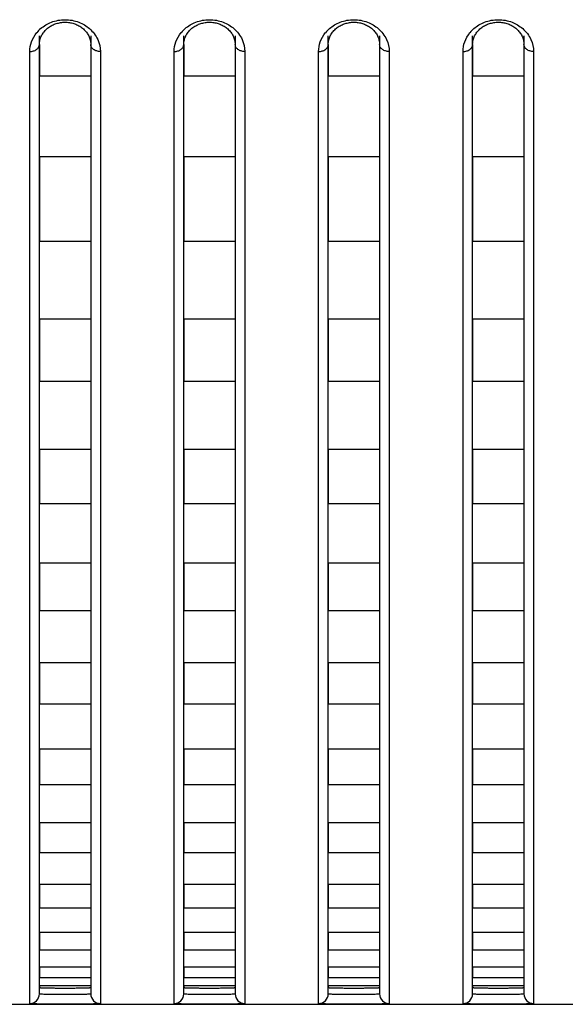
# Model space of a CAD drawing. Header units: millimetres. Extents: x -6054 to 364, y -1866 to 3094.
# Tile 277 of 360: x -3955 to -3938, y 1484 to 1515. Entities that reach past the tile are written whole.
import ezdxf

# ---------------------------------------------------------------- set-up
doc = ezdxf.new("R2010")
doc.units = ezdxf.units.MM
doc.header["$LTSCALE"] = 65.395
doc.layers.get('0').update_dxf_attribs({"linetype": 'CONTINUOUS'})

msp = doc.modelspace()

# ---------------------------------------------------------------- linework, layer by layer
at = {"linetype": 'Continuous'}
for p, q in [((-3954.723, 1484.478), (-3954.723, 1514.359)), ((-3953.123, 1514.359), (-3953.123, 1484.478)), ((-3950.223, 1484.478), (-3950.223, 1514.359)), ((-3948.623, 1514.359), (-3948.623, 1484.478)), ((-3945.723, 1484.478), (-3945.723, 1514.359)), ((-3944.123, 1514.359), (-3944.123, 1484.478)), ((-3941.223, 1484.478), (-3941.223, 1514.359)), ((-3939.623, 1514.359), (-3939.623, 1484.478)), ((-3955.023, 1484.178), (-3955.023, 1513.867)), ((-3954.723, 1514.091), (-3954.723, 1513.095)), ((-3954.723, 1514.091), (-3954.723, 1513.095)), ((-3953.123, 1514.091), (-3953.123, 1513.095)), ((-3953.123, 1514.091), (-3953.123, 1513.095)), ((-3952.823, 1513.867), (-3952.823, 1484.178)), ((-3950.523, 1484.178), (-3950.523, 1513.867)), ((-3950.223, 1514.091), (-3950.223, 1513.095)), ((-3950.223, 1514.091), (-3950.223, 1513.095)), ((-3948.623, 1514.091), (-3948.623, 1513.095)), ((-3948.623, 1514.091), (-3948.623, 1513.095)), ((-3948.323, 1513.867), (-3948.323, 1484.178)), ((-3946.023, 1484.178), (-3946.023, 1513.867)), ((-3945.723, 1514.091), (-3945.723, 1513.095)), ((-3945.723, 1514.091), (-3945.723, 1513.095)), ((-3944.123, 1514.091), (-3944.123, 1513.095)), ((-3944.123, 1514.091), (-3944.123, 1513.095)), ((-3943.823, 1513.867), (-3943.823, 1484.178)), ((-3941.523, 1484.178), (-3941.523, 1513.867)), ((-3941.223, 1514.091), (-3941.223, 1513.095)), ((-3941.223, 1514.091), (-3941.223, 1513.095)), ((-3939.623, 1514.091), (-3939.623, 1513.095)), ((-3939.623, 1514.091), (-3939.623, 1513.095)), ((-3939.323, 1513.867), (-3939.323, 1484.178)), ((-3953.123, 1513.095), (-3954.723, 1513.095)), ((-3953.123, 1513.095), (-3954.723, 1513.095)), ((-3948.623, 1513.095), (-3950.223, 1513.095)), ((-3948.623, 1513.095), (-3950.223, 1513.095)), ((-3944.123, 1513.095), (-3945.723, 1513.095)), ((-3944.123, 1513.095), (-3945.723, 1513.095)), ((-3939.623, 1513.095), (-3941.223, 1513.095)), ((-3939.623, 1513.095), (-3941.223, 1513.095)), ((-3954.723, 1510.583), (-3954.723, 1507.945)), ((-3954.723, 1510.583), (-3954.723, 1507.945)), ((-3953.123, 1510.583), (-3954.723, 1510.583)), ((-3953.123, 1510.583), (-3954.723, 1510.583)), ((-3953.123, 1510.583), (-3953.123, 1507.945)), ((-3953.123, 1510.583), (-3953.123, 1507.945)), ((-3950.223, 1510.583), (-3950.223, 1507.945)), ((-3950.223, 1510.583), (-3950.223, 1507.945)), ((-3948.623, 1510.583), (-3950.223, 1510.583)), ((-3948.623, 1510.583), (-3950.223, 1510.583)), ((-3948.623, 1510.583), (-3948.623, 1507.945)), ((-3948.623, 1510.583), (-3948.623, 1507.945)), ((-3945.723, 1510.583), (-3945.723, 1507.945)), ((-3945.723, 1510.583), (-3945.723, 1507.945)), ((-3944.123, 1510.583), (-3945.723, 1510.583)), ((-3944.123, 1510.583), (-3945.723, 1510.583)), ((-3944.123, 1510.583), (-3944.123, 1507.945)), ((-3944.123, 1510.583), (-3944.123, 1507.945)), ((-3941.223, 1510.583), (-3941.223, 1507.945)), ((-3941.223, 1510.583), (-3941.223, 1507.945)), ((-3939.623, 1510.583), (-3941.223, 1510.583)), ((-3939.623, 1510.583), (-3941.223, 1510.583)), ((-3939.623, 1510.583), (-3939.623, 1507.945)), ((-3939.623, 1510.583), (-3939.623, 1507.945)), ((-3953.123, 1507.945), (-3954.723, 1507.945)), ((-3953.123, 1507.945), (-3954.723, 1507.945)), ((-3948.623, 1507.945), (-3950.223, 1507.945)), ((-3948.623, 1507.945), (-3950.223, 1507.945)), ((-3944.123, 1507.945), (-3945.723, 1507.945)), ((-3944.123, 1507.945), (-3945.723, 1507.945)), ((-3939.623, 1507.945), (-3941.223, 1507.945)), ((-3939.623, 1507.945), (-3941.223, 1507.945)), ((-3954.723, 1505.516), (-3954.723, 1503.576)), ((-3954.723, 1505.516), (-3954.723, 1503.576)), ((-3953.123, 1505.516), (-3954.723, 1505.516)), ((-3953.123, 1505.516), (-3954.723, 1505.516)), ((-3953.123, 1505.516), (-3953.123, 1503.576)), ((-3953.123, 1505.516), (-3953.123, 1503.576)), ((-3950.223, 1505.516), (-3950.223, 1503.576)), ((-3950.223, 1505.516), (-3950.223, 1503.576)), ((-3948.623, 1505.516), (-3950.223, 1505.516)), ((-3948.623, 1505.516), (-3950.223, 1505.516)), ((-3948.623, 1505.516), (-3948.623, 1503.576)), ((-3948.623, 1505.516), (-3948.623, 1503.576)), ((-3945.723, 1505.516), (-3945.723, 1503.576)), ((-3945.723, 1505.516), (-3945.723, 1503.576)), ((-3944.123, 1505.516), (-3945.723, 1505.516)), ((-3944.123, 1505.516), (-3945.723, 1505.516)), ((-3944.123, 1505.516), (-3944.123, 1503.576)), ((-3944.123, 1505.516), (-3944.123, 1503.576)), ((-3941.223, 1505.516), (-3941.223, 1503.576)), ((-3941.223, 1505.516), (-3941.223, 1503.576)), ((-3939.623, 1505.516), (-3941.223, 1505.516)), ((-3939.623, 1505.516), (-3941.223, 1505.516)), ((-3939.623, 1505.516), (-3939.623, 1503.576)), ((-3939.623, 1505.516), (-3939.623, 1503.576)), ((-3953.123, 1503.576), (-3954.723, 1503.576)), ((-3953.123, 1503.576), (-3954.723, 1503.576)), ((-3948.623, 1503.576), (-3950.223, 1503.576)), ((-3948.623, 1503.576), (-3950.223, 1503.576)), ((-3944.123, 1503.576), (-3945.723, 1503.576)), ((-3944.123, 1503.576), (-3945.723, 1503.576)), ((-3939.623, 1503.576), (-3941.223, 1503.576)), ((-3939.623, 1503.576), (-3941.223, 1503.576)), ((-3954.723, 1501.459), (-3954.723, 1499.762)), ((-3954.723, 1501.459), (-3954.723, 1499.762)), ((-3953.123, 1501.459), (-3954.723, 1501.459)), ((-3953.123, 1501.459), (-3954.723, 1501.459)), ((-3953.123, 1501.459), (-3953.123, 1499.762)), ((-3953.123, 1501.459), (-3953.123, 1499.762)), ((-3950.223, 1501.459), (-3950.223, 1499.762)), ((-3950.223, 1501.459), (-3950.223, 1499.762)), ((-3948.623, 1501.459), (-3950.223, 1501.459)), ((-3948.623, 1501.459), (-3950.223, 1501.459)), ((-3948.623, 1501.459), (-3948.623, 1499.762)), ((-3948.623, 1501.459), (-3948.623, 1499.762)), ((-3945.723, 1501.459), (-3945.723, 1499.762)), ((-3945.723, 1501.459), (-3945.723, 1499.762)), ((-3944.123, 1501.459), (-3945.723, 1501.459)), ((-3944.123, 1501.459), (-3945.723, 1501.459)), ((-3944.123, 1501.459), (-3944.123, 1499.762)), ((-3944.123, 1501.459), (-3944.123, 1499.762)), ((-3941.223, 1501.459), (-3941.223, 1499.762)), ((-3941.223, 1501.459), (-3941.223, 1499.762)), ((-3939.623, 1501.459), (-3941.223, 1501.459)), ((-3939.623, 1501.459), (-3941.223, 1501.459)), ((-3939.623, 1501.459), (-3939.623, 1499.762)), ((-3939.623, 1501.459), (-3939.623, 1499.762)), ((-3953.123, 1499.762), (-3954.723, 1499.762)), ((-3953.123, 1499.762), (-3954.723, 1499.762)), ((-3948.623, 1499.762), (-3950.223, 1499.762)), ((-3948.623, 1499.762), (-3950.223, 1499.762)), ((-3944.123, 1499.762), (-3945.723, 1499.762)), ((-3944.123, 1499.762), (-3945.723, 1499.762)), ((-3939.623, 1499.762), (-3941.223, 1499.762)), ((-3939.623, 1499.762), (-3941.223, 1499.762)), ((-3954.723, 1497.91), (-3954.723, 1496.425)), ((-3954.723, 1497.91), (-3954.723, 1496.425)), ((-3953.123, 1497.91), (-3954.723, 1497.91)), ((-3953.123, 1497.91), (-3954.723, 1497.91)), ((-3953.123, 1497.91), (-3953.123, 1496.425)), ((-3953.123, 1497.91), (-3953.123, 1496.425)), ((-3950.223, 1497.91), (-3950.223, 1496.425)), ((-3950.223, 1497.91), (-3950.223, 1496.425)), ((-3948.623, 1497.91), (-3950.223, 1497.91)), ((-3948.623, 1497.91), (-3950.223, 1497.91)), ((-3948.623, 1497.91), (-3948.623, 1496.425)), ((-3948.623, 1497.91), (-3948.623, 1496.425)), ((-3945.723, 1497.91), (-3945.723, 1496.425)), ((-3945.723, 1497.91), (-3945.723, 1496.425)), ((-3944.123, 1497.91), (-3945.723, 1497.91)), ((-3944.123, 1497.91), (-3945.723, 1497.91)), ((-3944.123, 1497.91), (-3944.123, 1496.425)), ((-3944.123, 1497.91), (-3944.123, 1496.425)), ((-3941.223, 1497.91), (-3941.223, 1496.425)), ((-3941.223, 1497.91), (-3941.223, 1496.425)), ((-3939.623, 1497.91), (-3941.223, 1497.91)), ((-3939.623, 1497.91), (-3941.223, 1497.91)), ((-3939.623, 1497.91), (-3939.623, 1496.425)), ((-3939.623, 1497.91), (-3939.623, 1496.425)), ((-3953.123, 1496.425), (-3954.723, 1496.425)), ((-3953.123, 1496.425), (-3954.723, 1496.425)), ((-3948.623, 1496.425), (-3950.223, 1496.425)), ((-3948.623, 1496.425), (-3950.223, 1496.425)), ((-3944.123, 1496.425), (-3945.723, 1496.425)), ((-3944.123, 1496.425), (-3945.723, 1496.425)), ((-3939.623, 1496.425), (-3941.223, 1496.425)), ((-3939.623, 1496.425), (-3941.223, 1496.425)), ((-3954.723, 1494.806), (-3954.723, 1493.513)), ((-3954.723, 1494.806), (-3954.723, 1493.513)), ((-3953.123, 1494.806), (-3954.723, 1494.806)), ((-3953.123, 1494.806), (-3954.723, 1494.806)), ((-3953.123, 1494.806), (-3953.123, 1493.513)), ((-3953.123, 1494.806), (-3953.123, 1493.513)), ((-3950.223, 1494.806), (-3950.223, 1493.513)), ((-3950.223, 1494.806), (-3950.223, 1493.513)), ((-3948.623, 1494.806), (-3950.223, 1494.806)), ((-3948.623, 1494.806), (-3950.223, 1494.806)), ((-3948.623, 1494.806), (-3948.623, 1493.513)), ((-3948.623, 1494.806), (-3948.623, 1493.513)), ((-3945.723, 1494.806), (-3945.723, 1493.513)), ((-3945.723, 1494.806), (-3945.723, 1493.513)), ((-3944.123, 1494.806), (-3945.723, 1494.806)), ((-3944.123, 1494.806), (-3945.723, 1494.806)), ((-3944.123, 1494.806), (-3944.123, 1493.513)), ((-3944.123, 1494.806), (-3944.123, 1493.513)), ((-3941.223, 1494.806), (-3941.223, 1493.513)), ((-3941.223, 1494.806), (-3941.223, 1493.513)), ((-3939.623, 1494.806), (-3941.223, 1494.806)), ((-3939.623, 1494.806), (-3941.223, 1494.806)), ((-3939.623, 1494.806), (-3939.623, 1493.513)), ((-3939.623, 1494.806), (-3939.623, 1493.513)), ((-3953.123, 1493.513), (-3954.723, 1493.513)), ((-3953.123, 1493.513), (-3954.723, 1493.513)), ((-3948.623, 1493.513), (-3950.223, 1493.513)), ((-3948.623, 1493.513), (-3950.223, 1493.513)), ((-3944.123, 1493.513), (-3945.723, 1493.513)), ((-3944.123, 1493.513), (-3945.723, 1493.513)), ((-3939.623, 1493.513), (-3941.223, 1493.513)), ((-3939.623, 1493.513), (-3941.223, 1493.513)), ((-3954.723, 1492.112), (-3954.723, 1491.001)), ((-3954.723, 1492.112), (-3954.723, 1491.001)), ((-3953.123, 1492.112), (-3954.723, 1492.112)), ((-3953.123, 1492.112), (-3954.723, 1492.112)), ((-3953.123, 1492.112), (-3953.123, 1491.001)), ((-3953.123, 1492.112), (-3953.123, 1491.001)), ((-3950.223, 1492.112), (-3950.223, 1491.001)), ((-3950.223, 1492.112), (-3950.223, 1491.001)), ((-3948.623, 1492.112), (-3950.223, 1492.112)), ((-3948.623, 1492.112), (-3950.223, 1492.112)), ((-3948.623, 1492.112), (-3948.623, 1491.001)), ((-3948.623, 1492.112), (-3948.623, 1491.001)), ((-3945.723, 1492.112), (-3945.723, 1491.001)), ((-3945.723, 1492.112), (-3945.723, 1491.001)), ((-3944.123, 1492.112), (-3945.723, 1492.112)), ((-3944.123, 1492.112), (-3945.723, 1492.112)), ((-3944.123, 1492.112), (-3944.123, 1491.001)), ((-3944.123, 1492.112), (-3944.123, 1491.001)), ((-3941.223, 1492.112), (-3941.223, 1491.001)), ((-3941.223, 1492.112), (-3941.223, 1491.001)), ((-3939.623, 1492.112), (-3941.223, 1492.112)), ((-3939.623, 1492.112), (-3941.223, 1492.112)), ((-3939.623, 1492.112), (-3939.623, 1491.001)), ((-3939.623, 1492.112), (-3939.623, 1491.001)), ((-3953.123, 1491.001), (-3954.723, 1491.001)), ((-3953.123, 1491.001), (-3954.723, 1491.001)), ((-3948.623, 1491.001), (-3950.223, 1491.001)), ((-3948.623, 1491.001), (-3950.223, 1491.001)), ((-3944.123, 1491.001), (-3945.723, 1491.001)), ((-3944.123, 1491.001), (-3945.723, 1491.001)), ((-3939.623, 1491.001), (-3941.223, 1491.001)), ((-3939.623, 1491.001), (-3941.223, 1491.001)), ((-3954.723, 1489.808), (-3954.723, 1488.875)), ((-3954.723, 1489.808), (-3954.723, 1488.875)), ((-3953.123, 1489.808), (-3954.723, 1489.808)), ((-3953.123, 1489.808), (-3954.723, 1489.808)), ((-3953.123, 1489.808), (-3953.123, 1488.875)), ((-3953.123, 1489.808), (-3953.123, 1488.875)), ((-3950.223, 1489.808), (-3950.223, 1488.875)), ((-3950.223, 1489.808), (-3950.223, 1488.875)), ((-3948.623, 1489.808), (-3950.223, 1489.808)), ((-3948.623, 1489.808), (-3950.223, 1489.808)), ((-3948.623, 1489.808), (-3948.623, 1488.875)), ((-3948.623, 1489.808), (-3948.623, 1488.875)), ((-3945.723, 1489.808), (-3945.723, 1488.875)), ((-3945.723, 1489.808), (-3945.723, 1488.875)), ((-3944.123, 1489.808), (-3945.723, 1489.808)), ((-3944.123, 1489.808), (-3945.723, 1489.808)), ((-3944.123, 1489.808), (-3944.123, 1488.875)), ((-3944.123, 1489.808), (-3944.123, 1488.875)), ((-3941.223, 1489.808), (-3941.223, 1488.875)), ((-3941.223, 1489.808), (-3941.223, 1488.875)), ((-3939.623, 1489.808), (-3941.223, 1489.808)), ((-3939.623, 1489.808), (-3941.223, 1489.808)), ((-3939.623, 1489.808), (-3939.623, 1488.875)), ((-3939.623, 1489.808), (-3939.623, 1488.875)), ((-3953.123, 1488.875), (-3954.723, 1488.875)), ((-3953.123, 1488.875), (-3954.723, 1488.875)), ((-3948.623, 1488.875), (-3950.223, 1488.875)), ((-3948.623, 1488.875), (-3950.223, 1488.875)), ((-3944.123, 1488.875), (-3945.723, 1488.875)), ((-3944.123, 1488.875), (-3945.723, 1488.875)), ((-3939.623, 1488.875), (-3941.223, 1488.875)), ((-3939.623, 1488.875), (-3941.223, 1488.875)), ((-3954.723, 1487.894), (-3954.723, 1487.148)), ((-3954.723, 1487.894), (-3954.723, 1487.148)), ((-3953.123, 1487.894), (-3954.723, 1487.894)), ((-3953.123, 1487.894), (-3954.723, 1487.894)), ((-3953.123, 1487.894), (-3953.123, 1487.148)), ((-3953.123, 1487.894), (-3953.123, 1487.148)), ((-3950.223, 1487.894), (-3950.223, 1487.148)), ((-3950.223, 1487.894), (-3950.223, 1487.148)), ((-3948.623, 1487.894), (-3950.223, 1487.894)), ((-3948.623, 1487.894), (-3950.223, 1487.894)), ((-3948.623, 1487.894), (-3948.623, 1487.148)), ((-3948.623, 1487.894), (-3948.623, 1487.148)), ((-3945.723, 1487.894), (-3945.723, 1487.148)), ((-3945.723, 1487.894), (-3945.723, 1487.148)), ((-3944.123, 1487.894), (-3945.723, 1487.894)), ((-3944.123, 1487.894), (-3945.723, 1487.894)), ((-3944.123, 1487.894), (-3944.123, 1487.148)), ((-3944.123, 1487.894), (-3944.123, 1487.148)), ((-3941.223, 1487.894), (-3941.223, 1487.148)), ((-3941.223, 1487.894), (-3941.223, 1487.148)), ((-3939.623, 1487.894), (-3941.223, 1487.894)), ((-3939.623, 1487.894), (-3941.223, 1487.894)), ((-3939.623, 1487.894), (-3939.623, 1487.148)), ((-3939.623, 1487.894), (-3939.623, 1487.148)), ((-3953.123, 1487.148), (-3954.723, 1487.148)), ((-3953.123, 1487.148), (-3954.723, 1487.148)), ((-3948.623, 1487.148), (-3950.223, 1487.148)), ((-3948.623, 1487.148), (-3950.223, 1487.148)), ((-3944.123, 1487.148), (-3945.723, 1487.148)), ((-3944.123, 1487.148), (-3945.723, 1487.148)), ((-3939.623, 1487.148), (-3941.223, 1487.148)), ((-3939.623, 1487.148), (-3941.223, 1487.148)), ((-3954.723, 1486.389), (-3954.723, 1485.837)), ((-3954.723, 1486.389), (-3954.723, 1485.837)), ((-3953.123, 1486.389), (-3954.723, 1486.389)), ((-3953.123, 1486.389), (-3954.723, 1486.389)), ((-3953.123, 1486.389), (-3953.123, 1485.837)), ((-3953.123, 1486.389), (-3953.123, 1485.837)), ((-3950.223, 1486.389), (-3950.223, 1485.837)), ((-3950.223, 1486.389), (-3950.223, 1485.837)), ((-3948.623, 1486.389), (-3950.223, 1486.389)), ((-3948.623, 1486.389), (-3950.223, 1486.389)), ((-3948.623, 1486.389), (-3948.623, 1485.837)), ((-3948.623, 1486.389), (-3948.623, 1485.837)), ((-3945.723, 1486.389), (-3945.723, 1485.837)), ((-3945.723, 1486.389), (-3945.723, 1485.837)), ((-3944.123, 1486.389), (-3945.723, 1486.389)), ((-3944.123, 1486.389), (-3945.723, 1486.389)), ((-3944.123, 1486.389), (-3944.123, 1485.837)), ((-3944.123, 1486.389), (-3944.123, 1485.837)), ((-3941.223, 1486.389), (-3941.223, 1485.837)), ((-3941.223, 1486.389), (-3941.223, 1485.837)), ((-3939.623, 1486.389), (-3941.223, 1486.389)), ((-3939.623, 1486.389), (-3941.223, 1486.389)), ((-3939.623, 1486.389), (-3939.623, 1485.837)), ((-3939.623, 1486.389), (-3939.623, 1485.837)), ((-3953.123, 1485.837), (-3954.723, 1485.837)), ((-3953.123, 1485.837), (-3954.723, 1485.837)), ((-3948.623, 1485.837), (-3950.223, 1485.837)), ((-3948.623, 1485.837), (-3950.223, 1485.837)), ((-3944.123, 1485.837), (-3945.723, 1485.837)), ((-3944.123, 1485.837), (-3945.723, 1485.837)), ((-3939.623, 1485.837), (-3941.223, 1485.837)), ((-3939.623, 1485.837), (-3941.223, 1485.837)), ((-3954.723, 1485.315), (-3954.723, 1484.98)), ((-3954.723, 1485.315), (-3954.723, 1484.98)), ((-3953.123, 1485.315), (-3954.723, 1485.315)), ((-3953.123, 1485.315), (-3954.723, 1485.315)), ((-3953.123, 1485.315), (-3953.123, 1484.98)), ((-3953.123, 1485.315), (-3953.123, 1484.98)), ((-3950.223, 1485.315), (-3950.223, 1484.98)), ((-3950.223, 1485.315), (-3950.223, 1484.98)), ((-3948.623, 1485.315), (-3950.223, 1485.315)), ((-3948.623, 1485.315), (-3950.223, 1485.315)), ((-3948.623, 1485.315), (-3948.623, 1484.98)), ((-3948.623, 1485.315), (-3948.623, 1484.98)), ((-3945.723, 1485.315), (-3945.723, 1484.98)), ((-3945.723, 1485.315), (-3945.723, 1484.98)), ((-3944.123, 1485.315), (-3945.723, 1485.315)), ((-3944.123, 1485.315), (-3945.723, 1485.315)), ((-3944.123, 1485.315), (-3944.123, 1484.98)), ((-3944.123, 1485.315), (-3944.123, 1484.98)), ((-3941.223, 1485.315), (-3941.223, 1484.98)), ((-3941.223, 1485.315), (-3941.223, 1484.98)), ((-3939.623, 1485.315), (-3941.223, 1485.315)), ((-3939.623, 1485.315), (-3941.223, 1485.315)), ((-3939.623, 1485.315), (-3939.623, 1484.98)), ((-3939.623, 1485.315), (-3939.623, 1484.98)), ((-3953.123, 1484.98), (-3954.723, 1484.98)), ((-3953.123, 1484.98), (-3954.723, 1484.98)), ((-3948.623, 1484.98), (-3950.223, 1484.98)), ((-3948.623, 1484.98), (-3950.223, 1484.98)), ((-3944.123, 1484.98), (-3945.723, 1484.98)), ((-3944.123, 1484.98), (-3945.723, 1484.98)), ((-3939.623, 1484.98), (-3941.223, 1484.98)), ((-3939.623, 1484.98), (-3941.223, 1484.98)), ((-3954.723, 1484.731), (-3954.723, 1484.678)), ((-3954.723, 1484.731), (-3954.723, 1484.678)), ((-3953.123, 1484.731), (-3954.723, 1484.731)), ((-3953.123, 1484.731), (-3954.723, 1484.731)), ((-3953.123, 1484.731), (-3953.123, 1484.678)), ((-3953.123, 1484.731), (-3953.123, 1484.678)), ((-3950.223, 1484.731), (-3950.223, 1484.678)), ((-3950.223, 1484.731), (-3950.223, 1484.678)), ((-3948.623, 1484.731), (-3950.223, 1484.731)), ((-3948.623, 1484.731), (-3950.223, 1484.731)), ((-3948.623, 1484.731), (-3948.623, 1484.678)), ((-3948.623, 1484.731), (-3948.623, 1484.678)), ((-3945.723, 1484.731), (-3945.723, 1484.678)), ((-3945.723, 1484.731), (-3945.723, 1484.678)), ((-3944.123, 1484.731), (-3945.723, 1484.731)), ((-3944.123, 1484.731), (-3945.723, 1484.731)), ((-3944.123, 1484.731), (-3944.123, 1484.678)), ((-3944.123, 1484.731), (-3944.123, 1484.678)), ((-3941.223, 1484.731), (-3941.223, 1484.678)), ((-3941.223, 1484.731), (-3941.223, 1484.678)), ((-3939.623, 1484.731), (-3941.223, 1484.731)), ((-3939.623, 1484.731), (-3941.223, 1484.731)), ((-3939.623, 1484.731), (-3939.623, 1484.678)), ((-3939.623, 1484.731), (-3939.623, 1484.678)), ((-4432.673, 1484.154), (-3353.673, 1484.154))]:
    msp.add_line(p, q, dxfattribs=at)
for points in [[(-3954.628, 1514.412), (-3954.61, 1514.44), (-3954.59, 1514.468), (-3954.568, 1514.495), (-3954.545, 1514.521), (-3954.521, 1514.546), (-3954.495, 1514.57), (-3954.468, 1514.592), (-3954.44, 1514.614), (-3954.412, 1514.635), (-3954.382, 1514.654), (-3954.352, 1514.671), (-3954.322, 1514.687), (-3954.291, 1514.702), (-3954.26, 1514.716), (-3954.228, 1514.728), (-3954.196, 1514.739), (-3954.163, 1514.749), (-3954.13, 1514.757), (-3954.096, 1514.765), (-3954.062, 1514.771), (-3954.028, 1514.775), (-3953.993, 1514.779), (-3953.959, 1514.781), (-3953.924, 1514.782), (-3953.889, 1514.781), (-3953.855, 1514.779), (-3953.82, 1514.776), (-3953.786, 1514.771), (-3953.752, 1514.765), (-3953.719, 1514.758), (-3953.685, 1514.749), (-3953.653, 1514.74), (-3953.62, 1514.729), (-3953.589, 1514.717), (-3953.557, 1514.703), (-3953.526, 1514.688), (-3953.496, 1514.672), (-3953.466, 1514.655), (-3953.436, 1514.636), (-3953.407, 1514.615), (-3953.379, 1514.594), (-3953.353, 1514.571), (-3953.327, 1514.547), (-3953.303, 1514.522), (-3953.28, 1514.497), (-3953.258, 1514.47), (-3953.238, 1514.443), (-3953.219, 1514.415)], [(-3950.128, 1514.412), (-3950.11, 1514.44), (-3950.09, 1514.468), (-3950.068, 1514.495), (-3950.045, 1514.521), (-3950.021, 1514.546), (-3949.995, 1514.57), (-3949.968, 1514.592), (-3949.94, 1514.614), (-3949.912, 1514.635), (-3949.882, 1514.654), (-3949.852, 1514.671), (-3949.822, 1514.687), (-3949.791, 1514.702), (-3949.76, 1514.716), (-3949.728, 1514.728), (-3949.696, 1514.739), (-3949.663, 1514.749), (-3949.63, 1514.757), (-3949.596, 1514.765), (-3949.562, 1514.771), (-3949.528, 1514.775), (-3949.493, 1514.779), (-3949.459, 1514.781), (-3949.424, 1514.782), (-3949.389, 1514.781), (-3949.355, 1514.779), (-3949.32, 1514.776), (-3949.286, 1514.771), (-3949.252, 1514.765), (-3949.219, 1514.758), (-3949.185, 1514.749), (-3949.153, 1514.74), (-3949.12, 1514.729), (-3949.089, 1514.717), (-3949.057, 1514.703), (-3949.026, 1514.688), (-3948.996, 1514.672), (-3948.966, 1514.655), (-3948.936, 1514.636), (-3948.907, 1514.615), (-3948.879, 1514.594), (-3948.853, 1514.571), (-3948.827, 1514.547), (-3948.803, 1514.522), (-3948.78, 1514.497), (-3948.758, 1514.47), (-3948.738, 1514.443), (-3948.719, 1514.415)], [(-3945.628, 1514.412), (-3945.61, 1514.44), (-3945.59, 1514.468), (-3945.568, 1514.495), (-3945.545, 1514.521), (-3945.521, 1514.546), (-3945.495, 1514.57), (-3945.468, 1514.592), (-3945.44, 1514.614), (-3945.412, 1514.635), (-3945.382, 1514.654), (-3945.352, 1514.671), (-3945.322, 1514.687), (-3945.291, 1514.702), (-3945.26, 1514.716), (-3945.228, 1514.728), (-3945.196, 1514.739), (-3945.163, 1514.749), (-3945.13, 1514.757), (-3945.096, 1514.765), (-3945.062, 1514.771), (-3945.028, 1514.775), (-3944.993, 1514.779), (-3944.959, 1514.781), (-3944.924, 1514.782), (-3944.889, 1514.781), (-3944.855, 1514.779), (-3944.82, 1514.776), (-3944.786, 1514.771), (-3944.752, 1514.765), (-3944.719, 1514.758), (-3944.685, 1514.749), (-3944.653, 1514.74), (-3944.62, 1514.729), (-3944.589, 1514.717), (-3944.557, 1514.703), (-3944.526, 1514.688), (-3944.496, 1514.672), (-3944.466, 1514.655), (-3944.436, 1514.636), (-3944.407, 1514.615), (-3944.379, 1514.594), (-3944.353, 1514.571), (-3944.327, 1514.547), (-3944.303, 1514.522), (-3944.28, 1514.497), (-3944.258, 1514.47), (-3944.238, 1514.443), (-3944.219, 1514.415)], [(-3941.128, 1514.412), (-3941.11, 1514.44), (-3941.09, 1514.468), (-3941.068, 1514.495), (-3941.045, 1514.521), (-3941.021, 1514.546), (-3940.995, 1514.57), (-3940.968, 1514.592), (-3940.94, 1514.614), (-3940.912, 1514.635), (-3940.882, 1514.654), (-3940.852, 1514.671), (-3940.822, 1514.687), (-3940.791, 1514.702), (-3940.76, 1514.716), (-3940.728, 1514.728), (-3940.696, 1514.739), (-3940.663, 1514.749), (-3940.63, 1514.757), (-3940.596, 1514.765), (-3940.562, 1514.771), (-3940.528, 1514.775), (-3940.493, 1514.779), (-3940.459, 1514.781), (-3940.424, 1514.782), (-3940.389, 1514.781), (-3940.355, 1514.779), (-3940.32, 1514.776), (-3940.286, 1514.771), (-3940.252, 1514.765), (-3940.219, 1514.758), (-3940.185, 1514.749), (-3940.153, 1514.74), (-3940.12, 1514.729), (-3940.089, 1514.717), (-3940.057, 1514.703), (-3940.026, 1514.688), (-3939.996, 1514.672), (-3939.966, 1514.655), (-3939.936, 1514.636), (-3939.907, 1514.615), (-3939.879, 1514.594), (-3939.853, 1514.571), (-3939.827, 1514.547), (-3939.803, 1514.522), (-3939.78, 1514.497), (-3939.758, 1514.47), (-3939.738, 1514.443), (-3939.719, 1514.415)], [(-3954.723, 1514.091), (-3954.723, 1514.105), (-3954.721, 1514.137), (-3954.718, 1514.169), (-3954.713, 1514.2), (-3954.706, 1514.232), (-3954.697, 1514.263)], [(-3954.697, 1514.263), (-3954.687, 1514.293), (-3954.674, 1514.324), (-3954.661, 1514.354), (-3954.645, 1514.383), (-3954.628, 1514.412)], [(-3953.219, 1514.415), (-3953.202, 1514.386), (-3953.187, 1514.357), (-3953.173, 1514.327), (-3953.161, 1514.297), (-3953.15, 1514.266)], [(-3953.15, 1514.266), (-3953.142, 1514.235), (-3953.134, 1514.204), (-3953.129, 1514.173), (-3953.125, 1514.141), (-3953.123, 1514.109), (-3953.123, 1514.091)], [(-3950.223, 1514.091), (-3950.223, 1514.105), (-3950.221, 1514.137), (-3950.218, 1514.169), (-3950.213, 1514.2), (-3950.206, 1514.232), (-3950.197, 1514.263)], [(-3950.197, 1514.263), (-3950.187, 1514.293), (-3950.174, 1514.324), (-3950.161, 1514.354), (-3950.145, 1514.383), (-3950.128, 1514.412)], [(-3948.719, 1514.415), (-3948.702, 1514.386), (-3948.687, 1514.357), (-3948.673, 1514.327), (-3948.661, 1514.297), (-3948.65, 1514.266)], [(-3948.65, 1514.266), (-3948.642, 1514.235), (-3948.634, 1514.204), (-3948.629, 1514.173), (-3948.625, 1514.141), (-3948.623, 1514.109), (-3948.623, 1514.091)], [(-3945.723, 1514.091), (-3945.723, 1514.105), (-3945.721, 1514.137), (-3945.718, 1514.169), (-3945.713, 1514.2), (-3945.706, 1514.232), (-3945.697, 1514.263)], [(-3945.697, 1514.263), (-3945.687, 1514.293), (-3945.674, 1514.324), (-3945.661, 1514.354), (-3945.645, 1514.383), (-3945.628, 1514.412)], [(-3944.219, 1514.415), (-3944.202, 1514.386), (-3944.187, 1514.357), (-3944.173, 1514.327), (-3944.161, 1514.297), (-3944.15, 1514.266)], [(-3944.15, 1514.266), (-3944.142, 1514.235), (-3944.134, 1514.204), (-3944.129, 1514.173), (-3944.125, 1514.141), (-3944.123, 1514.109), (-3944.123, 1514.091)], [(-3941.223, 1514.091), (-3941.223, 1514.105), (-3941.221, 1514.137), (-3941.218, 1514.169), (-3941.213, 1514.2), (-3941.206, 1514.232), (-3941.197, 1514.263)], [(-3941.197, 1514.263), (-3941.187, 1514.293), (-3941.174, 1514.324), (-3941.161, 1514.354), (-3941.145, 1514.383), (-3941.128, 1514.412)], [(-3939.719, 1514.415), (-3939.702, 1514.386), (-3939.687, 1514.357), (-3939.673, 1514.327), (-3939.661, 1514.297), (-3939.65, 1514.266)], [(-3939.65, 1514.266), (-3939.642, 1514.235), (-3939.634, 1514.204), (-3939.629, 1514.173), (-3939.625, 1514.141), (-3939.623, 1514.109), (-3939.623, 1514.091)]]:
    msp.add_lwpolyline(points, dxfattribs=at)
for centre, radius, start, end in [((-3953.998, 1513.792), 1.045, 130.984, 140.592), ((-3949.498, 1513.792), 1.045, 130.984, 140.592), ((-3944.998, 1513.792), 1.045, 130.984, 140.592), ((-3940.498, 1513.792), 1.045, 130.984, 140.592), ((-3955.023, 1484.478), 0.3, 269.9896, 359.9896), ((-3952.823, 1484.478), 0.3, 180.0104, 270.0104), ((-3950.523, 1484.478), 0.3, 269.9896, 359.9896), ((-3948.323, 1484.478), 0.3, 180.0104, 270.0104), ((-3946.023, 1484.478), 0.3, 269.9896, 359.9896), ((-3943.823, 1484.478), 0.3, 180.0104, 270.0104), ((-3941.523, 1484.478), 0.3, 269.9896, 359.9896), ((-3939.323, 1484.478), 0.3, 180.0104, 270.0104)]:
    msp.add_arc(centre, radius, start, end, dxfattribs=at)
for points, knots in [([(-3954.684, 1514.581), (-3954.586, 1514.666), (-3954.345, 1514.81), (-3953.923, 1514.887), (-3953.501, 1514.81), (-3953.26, 1514.666), (-3953.162, 1514.581)], [0, 0, 0, 0, 0.23574, 0.500003, 0.764265, 1, 1, 1, 1]), ([(-3950.184, 1514.581), (-3950.086, 1514.666), (-3949.845, 1514.81), (-3949.423, 1514.887), (-3949.001, 1514.81), (-3948.76, 1514.666), (-3948.662, 1514.581)], [0, 0, 0, 0, 0.23574, 0.500003, 0.764265, 1, 1, 1, 1]), ([(-3945.684, 1514.581), (-3945.586, 1514.666), (-3945.345, 1514.81), (-3944.923, 1514.887), (-3944.501, 1514.81), (-3944.26, 1514.666), (-3944.162, 1514.581)], [0, 0, 0, 0, 0.23574, 0.500003, 0.764265, 1, 1, 1, 1]), ([(-3941.184, 1514.581), (-3941.086, 1514.666), (-3940.845, 1514.81), (-3940.423, 1514.887), (-3940.001, 1514.81), (-3939.76, 1514.666), (-3939.662, 1514.581)], [0, 0, 0, 0, 0.23574, 0.500003, 0.764265, 1, 1, 1, 1]), ([(-3955.023, 1513.867), (-3955.023, 1513.969), (-3954.985, 1514.183), (-3954.875, 1514.371), (-3954.806, 1514.456)], [0, 0, 0, 0, 0.482589, 1, 1, 1, 1]), ([(-3953.162, 1514.581), (-3953.056, 1514.488), (-3952.885, 1514.267), (-3952.823, 1513.995), (-3952.823, 1513.867)], [0, 0, 0, 0, 0.525823, 1, 1, 1, 1]), ([(-3950.523, 1513.867), (-3950.523, 1513.969), (-3950.485, 1514.183), (-3950.375, 1514.371), (-3950.306, 1514.456)], [0, 0, 0, 0, 0.482589, 1, 1, 1, 1]), ([(-3948.662, 1514.581), (-3948.556, 1514.488), (-3948.385, 1514.267), (-3948.323, 1513.995), (-3948.323, 1513.867)], [0, 0, 0, 0, 0.525823, 1, 1, 1, 1]), ([(-3946.023, 1513.867), (-3946.023, 1513.969), (-3945.985, 1514.183), (-3945.875, 1514.371), (-3945.806, 1514.456)], [0, 0, 0, 0, 0.482589, 1, 1, 1, 1]), ([(-3944.162, 1514.581), (-3944.056, 1514.488), (-3943.885, 1514.267), (-3943.823, 1513.995), (-3943.823, 1513.867)], [0, 0, 0, 0, 0.525823, 1, 1, 1, 1]), ([(-3941.523, 1513.867), (-3941.523, 1513.969), (-3941.485, 1514.183), (-3941.375, 1514.371), (-3941.306, 1514.456)], [0, 0, 0, 0, 0.482589, 1, 1, 1, 1]), ([(-3939.662, 1514.581), (-3939.556, 1514.488), (-3939.385, 1514.267), (-3939.323, 1513.995), (-3939.323, 1513.867)], [0, 0, 0, 0, 0.525823, 1, 1, 1, 1]), ([(-3955.023, 1513.867), (-3954.984, 1513.867), (-3954.909, 1513.878), (-3954.81, 1513.925), (-3954.741, 1513.999), (-3954.723, 1514.062), (-3954.723, 1514.091)], [0, 0, 0, 0, 0.28207, 0.546535, 0.783879, 1, 1, 1, 1]), ([(-3952.823, 1513.867), (-3952.862, 1513.867), (-3952.937, 1513.878), (-3953.036, 1513.925), (-3953.105, 1513.999), (-3953.123, 1514.062), (-3953.123, 1514.091)], [0, 0, 0, 0, 0.28207, 0.546535, 0.783879, 1, 1, 1, 1]), ([(-3950.523, 1513.867), (-3950.484, 1513.867), (-3950.409, 1513.878), (-3950.31, 1513.925), (-3950.241, 1513.999), (-3950.223, 1514.062), (-3950.223, 1514.091)], [0, 0, 0, 0, 0.28207, 0.546535, 0.783879, 1, 1, 1, 1]), ([(-3948.323, 1513.867), (-3948.362, 1513.867), (-3948.437, 1513.878), (-3948.536, 1513.925), (-3948.605, 1513.999), (-3948.623, 1514.062), (-3948.623, 1514.091)], [0, 0, 0, 0, 0.28207, 0.546535, 0.783879, 1, 1, 1, 1]), ([(-3946.023, 1513.867), (-3945.984, 1513.867), (-3945.909, 1513.878), (-3945.81, 1513.925), (-3945.741, 1513.999), (-3945.723, 1514.062), (-3945.723, 1514.091)], [0, 0, 0, 0, 0.28207, 0.546535, 0.783879, 1, 1, 1, 1]), ([(-3943.823, 1513.867), (-3943.862, 1513.867), (-3943.937, 1513.878), (-3944.036, 1513.925), (-3944.105, 1513.999), (-3944.123, 1514.062), (-3944.123, 1514.091)], [0, 0, 0, 0, 0.28207, 0.546535, 0.783879, 1, 1, 1, 1]), ([(-3941.523, 1513.867), (-3941.484, 1513.867), (-3941.409, 1513.878), (-3941.31, 1513.925), (-3941.241, 1513.999), (-3941.223, 1514.062), (-3941.223, 1514.091)], [0, 0, 0, 0, 0.28207, 0.546535, 0.783879, 1, 1, 1, 1]), ([(-3939.323, 1513.867), (-3939.362, 1513.867), (-3939.437, 1513.878), (-3939.536, 1513.925), (-3939.605, 1513.999), (-3939.623, 1514.062), (-3939.623, 1514.091)], [0, 0, 0, 0, 0.28207, 0.546535, 0.783879, 1, 1, 1, 1]), ([(-3954.723, 1484.678), (-3954.723, 1484.676), (-3954.716, 1484.675), (-3954.706, 1484.673), (-3954.686, 1484.672), (-3954.66, 1484.67), (-3954.626, 1484.668), (-3954.569, 1484.667), (-3954.482, 1484.665), (-3954.362, 1484.663), (-3954.225, 1484.662), (-3954.077, 1484.661), (-3953.923, 1484.661), (-3953.769, 1484.661), (-3953.621, 1484.662), (-3953.484, 1484.663), (-3953.365, 1484.665), (-3953.278, 1484.667), (-3953.22, 1484.668), (-3953.186, 1484.67), (-3953.16, 1484.672), (-3953.14, 1484.673), (-3953.131, 1484.675), (-3953.123, 1484.676), (-3953.123, 1484.678)], [0, 0, 0, 0, 0.002721, 0.01001, 0.021969, 0.038509, 0.059481, 0.084689, 0.146812, 0.222502, 0.308855, 0.402555, 0.5, 0.597445, 0.691145, 0.777498, 0.853188, 0.915311, 0.940519, 0.961491, 0.978031, 0.98999, 0.997279, 1, 1, 1, 1]), ([(-3954.723, 1484.678), (-3954.723, 1484.676), (-3954.716, 1484.675), (-3954.706, 1484.673), (-3954.686, 1484.672), (-3954.66, 1484.67), (-3954.626, 1484.668), (-3954.569, 1484.667), (-3954.482, 1484.665), (-3954.362, 1484.663), (-3954.225, 1484.662), (-3954.077, 1484.661), (-3953.923, 1484.661), (-3953.769, 1484.661), (-3953.621, 1484.662), (-3953.484, 1484.663), (-3953.365, 1484.665), (-3953.278, 1484.667), (-3953.22, 1484.668), (-3953.186, 1484.67), (-3953.16, 1484.672), (-3953.14, 1484.673), (-3953.131, 1484.675), (-3953.123, 1484.676), (-3953.123, 1484.678)], [0, 0, 0, 0, 0.002721, 0.01001, 0.021969, 0.038509, 0.059481, 0.084689, 0.146812, 0.222502, 0.308855, 0.402555, 0.5, 0.597445, 0.691145, 0.777498, 0.853188, 0.915311, 0.940519, 0.961491, 0.978031, 0.98999, 0.997279, 1, 1, 1, 1]), ([(-3954.723, 1484.678), (-3954.723, 1484.676), (-3954.716, 1484.675), (-3954.706, 1484.673), (-3954.686, 1484.672), (-3954.66, 1484.67), (-3954.626, 1484.668), (-3954.569, 1484.667), (-3954.482, 1484.665), (-3954.362, 1484.663), (-3954.225, 1484.662), (-3954.077, 1484.661), (-3953.923, 1484.661), (-3953.769, 1484.661), (-3953.621, 1484.662), (-3953.484, 1484.663), (-3953.365, 1484.665), (-3953.278, 1484.667), (-3953.22, 1484.668), (-3953.186, 1484.67), (-3953.16, 1484.672), (-3953.14, 1484.673), (-3953.131, 1484.675), (-3953.123, 1484.676), (-3953.123, 1484.678)], [0, 0, 0, 0, 0.002721, 0.01001, 0.021969, 0.038509, 0.059481, 0.084689, 0.146812, 0.222502, 0.308855, 0.402555, 0.5, 0.597445, 0.691145, 0.777498, 0.853188, 0.915311, 0.940519, 0.961491, 0.978031, 0.98999, 0.997279, 1, 1, 1, 1]), ([(-3950.223, 1484.678), (-3950.223, 1484.676), (-3950.216, 1484.675), (-3950.206, 1484.673), (-3950.186, 1484.672), (-3950.16, 1484.67), (-3950.126, 1484.668), (-3950.069, 1484.667), (-3949.982, 1484.665), (-3949.862, 1484.663), (-3949.725, 1484.662), (-3949.577, 1484.661), (-3949.423, 1484.661), (-3949.269, 1484.661), (-3949.121, 1484.662), (-3948.984, 1484.663), (-3948.865, 1484.665), (-3948.778, 1484.667), (-3948.72, 1484.668), (-3948.686, 1484.67), (-3948.66, 1484.672), (-3948.64, 1484.673), (-3948.631, 1484.675), (-3948.623, 1484.676), (-3948.623, 1484.678)], [0, 0, 0, 0, 0.002721, 0.01001, 0.021969, 0.038509, 0.059481, 0.084689, 0.146812, 0.222502, 0.308855, 0.402555, 0.5, 0.597445, 0.691145, 0.777498, 0.853188, 0.915311, 0.940519, 0.961491, 0.978031, 0.98999, 0.997279, 1, 1, 1, 1]), ([(-3950.223, 1484.678), (-3950.223, 1484.676), (-3950.216, 1484.675), (-3950.206, 1484.673), (-3950.186, 1484.672), (-3950.16, 1484.67), (-3950.126, 1484.668), (-3950.069, 1484.667), (-3949.982, 1484.665), (-3949.862, 1484.663), (-3949.725, 1484.662), (-3949.577, 1484.661), (-3949.423, 1484.661), (-3949.269, 1484.661), (-3949.121, 1484.662), (-3948.984, 1484.663), (-3948.865, 1484.665), (-3948.778, 1484.667), (-3948.72, 1484.668), (-3948.686, 1484.67), (-3948.66, 1484.672), (-3948.64, 1484.673), (-3948.631, 1484.675), (-3948.623, 1484.676), (-3948.623, 1484.678)], [0, 0, 0, 0, 0.002721, 0.01001, 0.021969, 0.038509, 0.059481, 0.084689, 0.146812, 0.222502, 0.308855, 0.402555, 0.5, 0.597445, 0.691145, 0.777498, 0.853188, 0.915311, 0.940519, 0.961491, 0.978031, 0.98999, 0.997279, 1, 1, 1, 1]), ([(-3950.223, 1484.678), (-3950.223, 1484.676), (-3950.216, 1484.675), (-3950.206, 1484.673), (-3950.186, 1484.672), (-3950.16, 1484.67), (-3950.126, 1484.668), (-3950.069, 1484.667), (-3949.982, 1484.665), (-3949.862, 1484.663), (-3949.725, 1484.662), (-3949.577, 1484.661), (-3949.423, 1484.661), (-3949.269, 1484.661), (-3949.121, 1484.662), (-3948.984, 1484.663), (-3948.865, 1484.665), (-3948.778, 1484.667), (-3948.72, 1484.668), (-3948.686, 1484.67), (-3948.66, 1484.672), (-3948.64, 1484.673), (-3948.631, 1484.675), (-3948.623, 1484.676), (-3948.623, 1484.678)], [0, 0, 0, 0, 0.002721, 0.01001, 0.021969, 0.038509, 0.059481, 0.084689, 0.146812, 0.222502, 0.308855, 0.402555, 0.5, 0.597445, 0.691145, 0.777498, 0.853188, 0.915311, 0.940519, 0.961491, 0.978031, 0.98999, 0.997279, 1, 1, 1, 1]), ([(-3945.723, 1484.678), (-3945.723, 1484.676), (-3945.716, 1484.675), (-3945.706, 1484.673), (-3945.686, 1484.672), (-3945.66, 1484.67), (-3945.626, 1484.668), (-3945.569, 1484.667), (-3945.482, 1484.665), (-3945.362, 1484.663), (-3945.225, 1484.662), (-3945.077, 1484.661), (-3944.923, 1484.661), (-3944.769, 1484.661), (-3944.621, 1484.662), (-3944.484, 1484.663), (-3944.365, 1484.665), (-3944.278, 1484.667), (-3944.22, 1484.668), (-3944.186, 1484.67), (-3944.16, 1484.672), (-3944.14, 1484.673), (-3944.131, 1484.675), (-3944.123, 1484.676), (-3944.123, 1484.678)], [0, 0, 0, 0, 0.002721, 0.01001, 0.021969, 0.038509, 0.059481, 0.084689, 0.146812, 0.222502, 0.308855, 0.402555, 0.5, 0.597445, 0.691145, 0.777498, 0.853188, 0.915311, 0.940519, 0.961491, 0.978031, 0.98999, 0.997279, 1, 1, 1, 1]), ([(-3945.723, 1484.678), (-3945.723, 1484.676), (-3945.716, 1484.675), (-3945.706, 1484.673), (-3945.686, 1484.672), (-3945.66, 1484.67), (-3945.626, 1484.668), (-3945.569, 1484.667), (-3945.482, 1484.665), (-3945.362, 1484.663), (-3945.225, 1484.662), (-3945.077, 1484.661), (-3944.923, 1484.661), (-3944.769, 1484.661), (-3944.621, 1484.662), (-3944.484, 1484.663), (-3944.365, 1484.665), (-3944.278, 1484.667), (-3944.22, 1484.668), (-3944.186, 1484.67), (-3944.16, 1484.672), (-3944.14, 1484.673), (-3944.131, 1484.675), (-3944.123, 1484.676), (-3944.123, 1484.678)], [0, 0, 0, 0, 0.002721, 0.01001, 0.021969, 0.038509, 0.059481, 0.084689, 0.146812, 0.222502, 0.308855, 0.402555, 0.5, 0.597445, 0.691145, 0.777498, 0.853188, 0.915311, 0.940519, 0.961491, 0.978031, 0.98999, 0.997279, 1, 1, 1, 1]), ([(-3945.723, 1484.678), (-3945.723, 1484.676), (-3945.716, 1484.675), (-3945.706, 1484.673), (-3945.686, 1484.672), (-3945.66, 1484.67), (-3945.626, 1484.668), (-3945.569, 1484.667), (-3945.482, 1484.665), (-3945.362, 1484.663), (-3945.225, 1484.662), (-3945.077, 1484.661), (-3944.923, 1484.661), (-3944.769, 1484.661), (-3944.621, 1484.662), (-3944.484, 1484.663), (-3944.365, 1484.665), (-3944.278, 1484.667), (-3944.22, 1484.668), (-3944.186, 1484.67), (-3944.16, 1484.672), (-3944.14, 1484.673), (-3944.131, 1484.675), (-3944.123, 1484.676), (-3944.123, 1484.678)], [0, 0, 0, 0, 0.002721, 0.01001, 0.021969, 0.038509, 0.059481, 0.084689, 0.146812, 0.222502, 0.308855, 0.402555, 0.5, 0.597445, 0.691145, 0.777498, 0.853188, 0.915311, 0.940519, 0.961491, 0.978031, 0.98999, 0.997279, 1, 1, 1, 1]), ([(-3941.223, 1484.678), (-3941.223, 1484.676), (-3941.216, 1484.675), (-3941.206, 1484.673), (-3941.186, 1484.672), (-3941.16, 1484.67), (-3941.126, 1484.668), (-3941.069, 1484.667), (-3940.982, 1484.665), (-3940.862, 1484.663), (-3940.725, 1484.662), (-3940.577, 1484.661), (-3940.423, 1484.661), (-3940.269, 1484.661), (-3940.121, 1484.662), (-3939.984, 1484.663), (-3939.865, 1484.665), (-3939.778, 1484.667), (-3939.72, 1484.668), (-3939.686, 1484.67), (-3939.66, 1484.672), (-3939.64, 1484.673), (-3939.631, 1484.675), (-3939.623, 1484.676), (-3939.623, 1484.678)], [0, 0, 0, 0, 0.002721, 0.01001, 0.021969, 0.038509, 0.059481, 0.084689, 0.146812, 0.222502, 0.308855, 0.402555, 0.5, 0.597445, 0.691145, 0.777498, 0.853188, 0.915311, 0.940519, 0.961491, 0.978031, 0.98999, 0.997279, 1, 1, 1, 1]), ([(-3941.223, 1484.678), (-3941.223, 1484.676), (-3941.216, 1484.675), (-3941.206, 1484.673), (-3941.186, 1484.672), (-3941.16, 1484.67), (-3941.126, 1484.668), (-3941.069, 1484.667), (-3940.982, 1484.665), (-3940.862, 1484.663), (-3940.725, 1484.662), (-3940.577, 1484.661), (-3940.423, 1484.661), (-3940.269, 1484.661), (-3940.121, 1484.662), (-3939.984, 1484.663), (-3939.865, 1484.665), (-3939.778, 1484.667), (-3939.72, 1484.668), (-3939.686, 1484.67), (-3939.66, 1484.672), (-3939.64, 1484.673), (-3939.631, 1484.675), (-3939.623, 1484.676), (-3939.623, 1484.678)], [0, 0, 0, 0, 0.002721, 0.01001, 0.021969, 0.038509, 0.059481, 0.084689, 0.146812, 0.222502, 0.308855, 0.402555, 0.5, 0.597445, 0.691145, 0.777498, 0.853188, 0.915311, 0.940519, 0.961491, 0.978031, 0.98999, 0.997279, 1, 1, 1, 1]), ([(-3941.223, 1484.678), (-3941.223, 1484.676), (-3941.216, 1484.675), (-3941.206, 1484.673), (-3941.186, 1484.672), (-3941.16, 1484.67), (-3941.126, 1484.668), (-3941.069, 1484.667), (-3940.982, 1484.665), (-3940.862, 1484.663), (-3940.725, 1484.662), (-3940.577, 1484.661), (-3940.423, 1484.661), (-3940.269, 1484.661), (-3940.121, 1484.662), (-3939.984, 1484.663), (-3939.865, 1484.665), (-3939.778, 1484.667), (-3939.72, 1484.668), (-3939.686, 1484.67), (-3939.66, 1484.672), (-3939.64, 1484.673), (-3939.631, 1484.675), (-3939.623, 1484.676), (-3939.623, 1484.678)], [0, 0, 0, 0, 0.002721, 0.01001, 0.021969, 0.038509, 0.059481, 0.084689, 0.146812, 0.222502, 0.308855, 0.402555, 0.5, 0.597445, 0.691145, 0.777498, 0.853188, 0.915311, 0.940519, 0.961491, 0.978031, 0.98999, 0.997279, 1, 1, 1, 1]), ([(-3953.123, 1484.478), (-3953.123, 1484.476), (-3953.13, 1484.474), (-3953.14, 1484.472), (-3953.16, 1484.47), (-3953.2, 1484.467), (-3953.267, 1484.464), (-3953.365, 1484.461), (-3953.484, 1484.459), (-3953.621, 1484.458), (-3953.769, 1484.457), (-3953.923, 1484.457), (-3954.077, 1484.457), (-3954.225, 1484.458), (-3954.362, 1484.459), (-3954.482, 1484.461), (-3954.58, 1484.464), (-3954.647, 1484.467), (-3954.686, 1484.47), (-3954.706, 1484.472), (-3954.716, 1484.474), (-3954.723, 1484.476), (-3954.723, 1484.478)], [0, 0, 0, 0, 0.002976, 0.01034, 0.022326, 0.038871, 0.085025, 0.147098, 0.222725, 0.309008, 0.402632, 0.499999, 0.597367, 0.690991, 0.777274, 0.852901, 0.914974, 0.961128, 0.977674, 0.98966, 0.997024, 1, 1, 1, 1]), ([(-3948.623, 1484.478), (-3948.623, 1484.476), (-3948.63, 1484.474), (-3948.64, 1484.472), (-3948.66, 1484.47), (-3948.7, 1484.467), (-3948.767, 1484.464), (-3948.865, 1484.461), (-3948.984, 1484.459), (-3949.121, 1484.458), (-3949.269, 1484.457), (-3949.423, 1484.457), (-3949.577, 1484.457), (-3949.725, 1484.458), (-3949.862, 1484.459), (-3949.982, 1484.461), (-3950.08, 1484.464), (-3950.147, 1484.467), (-3950.186, 1484.47), (-3950.206, 1484.472), (-3950.216, 1484.474), (-3950.223, 1484.476), (-3950.223, 1484.478)], [0, 0, 0, 0, 0.002976, 0.01034, 0.022326, 0.038871, 0.085025, 0.147098, 0.222725, 0.309008, 0.402632, 0.499999, 0.597367, 0.690991, 0.777274, 0.852901, 0.914974, 0.961128, 0.977674, 0.98966, 0.997024, 1, 1, 1, 1]), ([(-3944.123, 1484.478), (-3944.123, 1484.476), (-3944.13, 1484.474), (-3944.14, 1484.472), (-3944.16, 1484.47), (-3944.2, 1484.467), (-3944.267, 1484.464), (-3944.365, 1484.461), (-3944.484, 1484.459), (-3944.621, 1484.458), (-3944.769, 1484.457), (-3944.923, 1484.457), (-3945.077, 1484.457), (-3945.225, 1484.458), (-3945.362, 1484.459), (-3945.482, 1484.461), (-3945.58, 1484.464), (-3945.647, 1484.467), (-3945.686, 1484.47), (-3945.706, 1484.472), (-3945.716, 1484.474), (-3945.723, 1484.476), (-3945.723, 1484.478)], [0, 0, 0, 0, 0.002976, 0.01034, 0.022326, 0.038871, 0.085025, 0.147098, 0.222725, 0.309008, 0.402632, 0.499999, 0.597367, 0.690991, 0.777274, 0.852901, 0.914974, 0.961128, 0.977674, 0.98966, 0.997024, 1, 1, 1, 1]), ([(-3939.623, 1484.478), (-3939.623, 1484.476), (-3939.63, 1484.474), (-3939.64, 1484.472), (-3939.66, 1484.47), (-3939.7, 1484.467), (-3939.767, 1484.464), (-3939.865, 1484.461), (-3939.984, 1484.459), (-3940.121, 1484.458), (-3940.269, 1484.457), (-3940.423, 1484.457), (-3940.577, 1484.457), (-3940.725, 1484.458), (-3940.862, 1484.459), (-3940.982, 1484.461), (-3941.08, 1484.464), (-3941.147, 1484.467), (-3941.186, 1484.47), (-3941.206, 1484.472), (-3941.216, 1484.474), (-3941.223, 1484.476), (-3941.223, 1484.478)], [0, 0, 0, 0, 0.002976, 0.01034, 0.022326, 0.038871, 0.085025, 0.147098, 0.222725, 0.309008, 0.402632, 0.499999, 0.597367, 0.690991, 0.777274, 0.852901, 0.914974, 0.961128, 0.977674, 0.98966, 0.997024, 1, 1, 1, 1]), ([(-3952.823, 1484.178), (-3952.823, 1484.176), (-3952.833, 1484.175), (-3952.846, 1484.172), (-3952.874, 1484.17), (-3952.91, 1484.168), (-3952.956, 1484.166), (-3953.035, 1484.163), (-3953.154, 1484.161), (-3953.319, 1484.159), (-3953.507, 1484.158), (-3953.711, 1484.157), (-3953.923, 1484.157), (-3954.135, 1484.157), (-3954.339, 1484.158), (-3954.527, 1484.159), (-3954.692, 1484.161), (-3954.811, 1484.163), (-3954.891, 1484.166), (-3954.937, 1484.168), (-3954.972, 1484.17), (-3955, 1484.172), (-3955.013, 1484.175), (-3955.023, 1484.176), (-3955.023, 1484.178)], [0, 0, 0, 0, 0.002716, 0.009974, 0.021884, 0.038363, 0.059267, 0.084407, 0.146421, 0.222076, 0.308492, 0.402345, 0.499999, 0.597653, 0.691507, 0.777923, 0.853578, 0.915592, 0.940732, 0.961637, 0.978116, 0.990026, 0.997284, 1, 1, 1, 1]), ([(-3948.323, 1484.178), (-3948.323, 1484.176), (-3948.333, 1484.175), (-3948.346, 1484.172), (-3948.374, 1484.17), (-3948.41, 1484.168), (-3948.456, 1484.166), (-3948.535, 1484.163), (-3948.654, 1484.161), (-3948.819, 1484.159), (-3949.007, 1484.158), (-3949.211, 1484.157), (-3949.423, 1484.157), (-3949.635, 1484.157), (-3949.839, 1484.158), (-3950.027, 1484.159), (-3950.192, 1484.161), (-3950.311, 1484.163), (-3950.391, 1484.166), (-3950.437, 1484.168), (-3950.472, 1484.17), (-3950.5, 1484.172), (-3950.513, 1484.175), (-3950.523, 1484.176), (-3950.523, 1484.178)], [0, 0, 0, 0, 0.002716, 0.009974, 0.021884, 0.038363, 0.059267, 0.084407, 0.146421, 0.222076, 0.308492, 0.402345, 0.499999, 0.597653, 0.691507, 0.777923, 0.853578, 0.915592, 0.940732, 0.961637, 0.978116, 0.990026, 0.997284, 1, 1, 1, 1]), ([(-3943.823, 1484.178), (-3943.823, 1484.176), (-3943.833, 1484.175), (-3943.846, 1484.172), (-3943.874, 1484.17), (-3943.91, 1484.168), (-3943.956, 1484.166), (-3944.035, 1484.163), (-3944.154, 1484.161), (-3944.319, 1484.159), (-3944.507, 1484.158), (-3944.711, 1484.157), (-3944.923, 1484.157), (-3945.135, 1484.157), (-3945.339, 1484.158), (-3945.527, 1484.159), (-3945.692, 1484.161), (-3945.811, 1484.163), (-3945.891, 1484.166), (-3945.937, 1484.168), (-3945.972, 1484.17), (-3946, 1484.172), (-3946.013, 1484.175), (-3946.023, 1484.176), (-3946.023, 1484.178)], [0, 0, 0, 0, 0.002716, 0.009974, 0.021884, 0.038363, 0.059267, 0.084407, 0.146421, 0.222076, 0.308492, 0.402345, 0.499999, 0.597653, 0.691507, 0.777923, 0.853578, 0.915592, 0.940732, 0.961637, 0.978116, 0.990026, 0.997284, 1, 1, 1, 1]), ([(-3939.323, 1484.178), (-3939.323, 1484.176), (-3939.333, 1484.175), (-3939.346, 1484.172), (-3939.374, 1484.17), (-3939.41, 1484.168), (-3939.456, 1484.166), (-3939.535, 1484.163), (-3939.654, 1484.161), (-3939.819, 1484.159), (-3940.007, 1484.158), (-3940.211, 1484.157), (-3940.423, 1484.157), (-3940.635, 1484.157), (-3940.839, 1484.158), (-3941.027, 1484.159), (-3941.192, 1484.161), (-3941.311, 1484.163), (-3941.391, 1484.166), (-3941.437, 1484.168), (-3941.472, 1484.17), (-3941.5, 1484.172), (-3941.513, 1484.175), (-3941.523, 1484.176), (-3941.523, 1484.178)], [0, 0, 0, 0, 0.002716, 0.009974, 0.021884, 0.038363, 0.059267, 0.084407, 0.146421, 0.222076, 0.308492, 0.402345, 0.499999, 0.597653, 0.691507, 0.777923, 0.853578, 0.915592, 0.940732, 0.961637, 0.978116, 0.990026, 0.997284, 1, 1, 1, 1])]:
    msp.add_open_spline(points, degree=3, knots=knots, dxfattribs=at)

doc.saveas('drawing.dxf')
